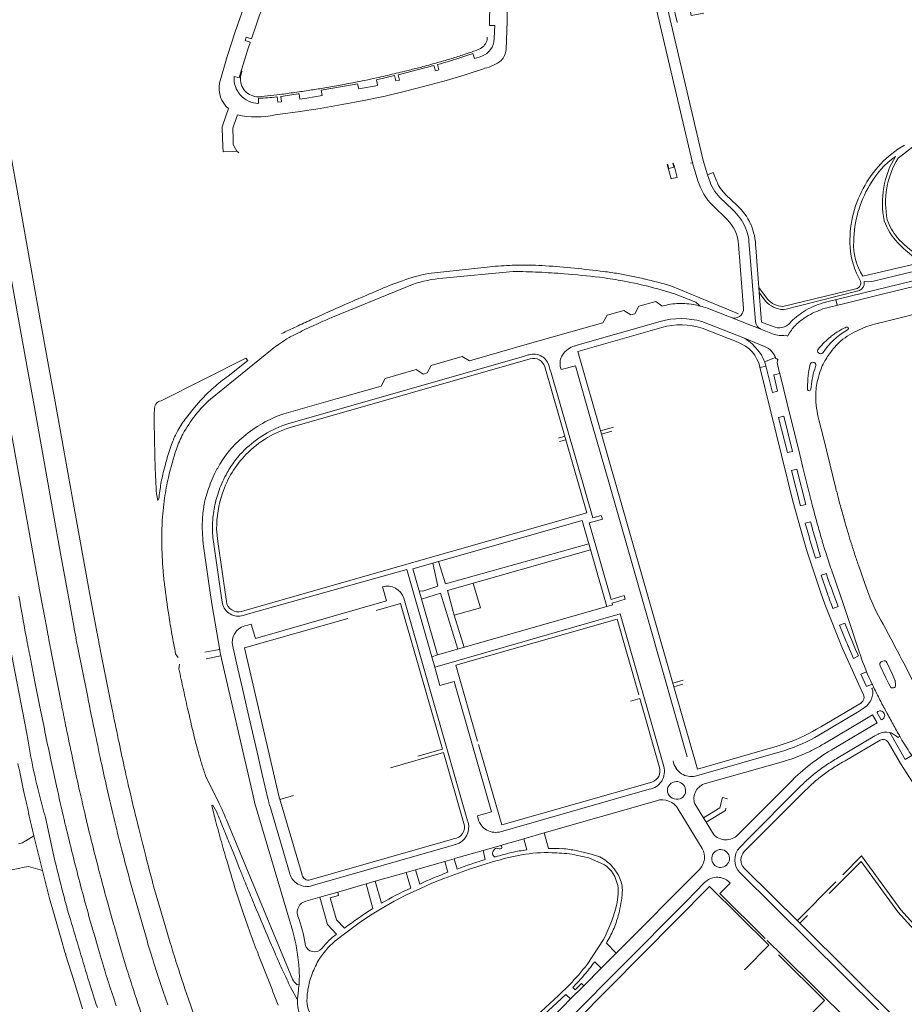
# Model space of a CAD drawing. Extents: x 145000 to 155000, y 457500 to 470000.
# Tile 512 of 548: x 153557 to 153853, y 467574 to 467904. Entities that reach past the tile are written whole.
import ezdxf

# ---------------------------------------------------------------- set-up
doc = ezdxf.new("R2010")
doc.units = 0
doc.header["$LTSCALE"] = 0.2
doc.header["$MEASUREMENT"] = 0
doc.layers.add('kant verharding', color=252, linetype='Continuous', lineweight=0)

msp = doc.modelspace()

# ---------------------------------------------------------------- linework, layer by layer
at = {"layer": 'kant verharding', "lineweight": 0}
for p, q in [((153772.12, 467914.57), (153785.59, 467856.97)), ((153713.3, 467898.28), (153713.22, 467897.28)), ((153711, 467894.43), (153709.77, 467893.9)), ((153628.54, 467885.1), (153630.23, 467884.69)), ((153676.25, 467884), (153676.58, 467882.25)), ((153643.83, 467879.05), (153636.69, 467878.29)), ((153650.02, 467879.24), (153650.3, 467879.3)), ((153650.3, 467879.3), (153650.55, 467877.51)), ((153636.74, 467877.87), (153636.68, 467876.07)), ((153629.52, 467860.05), (153628.43, 467860)), ((153855.73, 467861.51), (153850.86, 467857.76)), ((153783.84, 467850.15), (153782.05, 467856.21)), ((153785.59, 467856.97), (153787.03, 467852.15)), ((153787.62, 467850.58), (153787.03, 467852.15)), ((153795.52, 467840.41), (153791.2, 467844.54)), ((153796.8, 467842.03), (153793.2, 467845.48)), ((153793.59, 467837.21), (153788.76, 467841.88)), ((153803.05, 467802.9), (153800.89, 467829.94)), ((153799.07, 467807.34), (153797.41, 467828.79)), ((153804.24, 467814.46), (153803.2, 467827.73)), ((153693.55, 467819.07), (153713.21, 467821.27)), ((153722.01, 467819.75), (153698.39, 467817.55)), ((153858.71, 467822.76), (153839.04, 467818.25)), ((153680.47, 467815.04), (153684.92, 467816.68)), ((153688.28, 467815.46), (153661.51, 467804.49)), ((153774.72, 467815), (153797.37, 467805.61)), ((153804.24, 467814.46), (153807.14, 467810.46)), ((153804.24, 467814.46), (153804.37, 467812.7)), ((153812.24, 467808.06), (153836.7, 467814)), ((153812.5, 467806.98), (153837.08, 467813.17)), ((153804.37, 467812.7), (153806.41, 467809.88)), ((153830.45, 467808.47), (153829.98, 467810.35)), ((153787.03, 467807.47), (153806.02, 467800.02)), ((153785.24, 467800.73), (153797.22, 467796.07)), ((153806.02, 467800.02), (153808.83, 467798.86)), ((153814.68, 467802.54), (153815.05, 467803)), ((153833.53, 467801.14), (153833.45, 467801.1)), ((153833.57, 467800.03), (153834.06, 467800.31)), ((153837.14, 467799.88), (153836.93, 467799.76)), ((153813.18, 467798.44), (153813.89, 467798.16)), ((153814.51, 467799.18), (153813.89, 467798.18)), ((153641.27, 467793.73), (153620.6, 467777.03)), ((153806.13, 467794.67), (153804.27, 467795.43)), ((153824.44, 467794.19), (153824.14, 467793.9)), ((153604.06, 467776.49), (153632.47, 467790.77)), ((153648.09, 467767.78), (153727.68, 467790.53)), ((153806.14, 467789.55), (153809.8, 467790.97)), ((153810.59, 467790.28), (153809.97, 467790.57)), ((153825.65, 467792.55), (153825.7, 467792.61)), ((153806.59, 467788.11), (153804.62, 467787.66)), ((153810.53, 467788.23), (153811.06, 467786.31)), ((153821.2, 467787.77), (153821.44, 467788.72)), ((153823.23, 467787.94), (153823.23, 467787.92)), ((153820.55, 467780.28), (153820.55, 467780.34)), ((153821.7, 467781.14), (153821.6, 467780.3)), ((153823.27, 467778.24), (153823.27, 467778)), ((153601.74, 467772.31), (153601.84, 467773.4)), ((153751.21, 467766.38), (153755.58, 467767.67)), ((153824.32, 467770.03), (153825.88, 467764.03)), ((153737.14, 467763.99), (153739.26, 467764.61)), ((153830.05, 467747.03), (153825.88, 467764.03)), ((153737.48, 467762.79), (153739.6, 467763.4)), ((153631.8, 467759.78), (153631.94, 467759.91)), ((153819.77, 467735.41), (153821.51, 467735.89)), ((153824.92, 467724.3), (153823.19, 467723.76)), ((153840.36, 467713.4), (153837.54, 467721.4)), ((153684.23, 467708.55), (153676.09, 467706.24)), ((153684.23, 467708.55), (153698.32, 467659.78)), ((153757.76, 467705.06), (153695.68, 467687.26)), ((153772.37, 467653.97), (153757.79, 467705.07)), ((153702.73, 467687.85), (153756.76, 467703.32)), ((153756.76, 467703.32), (153763.99, 467677.91)), ((153849.37, 467694.97), (153845.85, 467701.59)), ((153608.95, 467691.71), (153609.75, 467690.42)), ((153618.75, 467692.22), (153623.68, 467693.2)), ((153624.08, 467691.08), (153619.16, 467690.03)), ((153610.19, 467688.27), (153610.05, 467686.69)), ((153624.3, 467690.01), (153634.89, 467644.08)), ((153695.68, 467687.26), (153694.68, 467690.74)), ((153695.68, 467687.26), (153694.68, 467690.74)), ((153695.68, 467687.26), (153694.68, 467690.74)), ((153695.68, 467687.26), (153694.68, 467690.74)), ((153702.73, 467687.85), (153710.05, 467662.45)), ((153844.84, 467687.65), (153846.77, 467683.69)), ((153845.78, 467689.27), (153845.33, 467689.07)), ((153849.01, 467684.79), (153847.05, 467688.83)), ((153855.9, 467682.41), (153852.72, 467688.56)), ((153849.01, 467684.79), (153849.79, 467682.91)), ((153778.89, 467682.84), (153775.43, 467681.85)), ((153847.67, 467681.84), (153846.77, 467683.69)), ((153848.16, 467680.84), (153847.67, 467681.84)), ((153764.33, 467676.73), (153761.21, 467675.82)), ((153764.33, 467676.73), (153770.9, 467653.64)), ((153826.29, 467668.03), (153838.54, 467675.32)), ((153843.8, 467668.55), (153842.23, 467671.24)), ((153843.78, 467672.2), (153845.19, 467669.59)), ((153833.07, 467655.87), (153844.81, 467662.82)), ((153680.85, 467653.54), (153698.64, 467658.6)), ((153690.04, 467657.42), (153698.32, 467659.78)), ((153705.46, 467634.89), (153698.64, 467658.6)), ((153786.41, 467648.26), (153812.44, 467655.67)), ((153833.07, 467655.87), (153832.19, 467655.38)), ((153618.98, 467650.87), (153623.54, 467641.58)), ((153815.77, 467649.7), (153797.21, 467631.04)), ((153779.53, 467646.67), (153779.51, 467646.8)), ((153643.8, 467642.92), (153648.39, 467644.23)), ((153769.94, 467642.49), (153732.36, 467631.71)), ((153785.65, 467636.76), (153782.76, 467641.46)), ((153635.87, 467640.15), (153647.09, 467602.48)), ((153785.25, 467626.49), (153777.25, 467639.64)), ((153565.35, 467636.91), (153568.52, 467622.34)), ((153625.93, 467636.08), (153648.12, 467582.75)), ((153786.54, 467635.3), (153785.65, 467636.76)), ((153789, 467631.31), (153786.54, 467635.3)), ((153732.36, 467631.71), (153733.84, 467626.51)), ((153558.7, 467629.02), (153558.78, 467629.07)), ((153558.78, 467629.07), (153561.5, 467630.76)), ((153564.32, 467619.16), (153561.5, 467630.76)), ((153653.98, 467615.97), (153701.3, 467629.53)), ((153701.3, 467629.53), (153702.16, 467629.78)), ((153725.52, 467629.75), (153726.53, 467626.04)), ((153711.86, 467625.84), (153712.6, 467622.82)), ((153699.09, 467622.18), (153700.08, 467618.52)), ((153703.16, 467619.6), (153702.19, 467623.07)), ((153827.78, 467611.38), (153838.43, 467622.13)), ((153832.34, 467617.69), (153838.58, 467623.98)), ((153554.12, 467619.35), (153558.36, 467620.18)), ((153564.32, 467619.16), (153566.71, 467609.79)), ((153686.16, 467618.47), (153687.67, 467613.23)), ((153690.66, 467614.57), (153689.26, 467619.36)), ((153788.79, 467621.63), (153789.48, 467620.83)), ((153799.28, 467619.89), (153817.95, 467601.43)), ((153677.89, 467608.14), (153675.78, 467615.5)), ((153794.57, 467614.86), (153793.78, 467615.64)), ((153844.24, 467572.48), (153797.95, 467618.29)), ((153817.09, 467602.29), (153830, 467615.33)), ((153672.7, 467614.61), (153675, 467606.39)), ((153791.11, 467611.46), (153794.57, 467614.86)), ((153791.11, 467611.46), (153806.39, 467596.35)), ((153649.86, 467603.8), (153649.82, 467603.88)), ((153746.71, 467587.64), (153752.22, 467596.02)), ((153657.99, 467593.1), (153657.9, 467592.98)), ((153807.55, 467594.05), (153799.39, 467585.83)), ((153826.24, 467575.53), (153810.76, 467590.89)), ((153749.27, 467588.54), (153751.46, 467586.39)), ((153604.77, 467578.63), (153604.68, 467578.9)), ((153647.43, 467579.98), (153649.71, 467575.76)), ((153649.61, 467580.87), (153650.25, 467580.96)), ((153649.85, 467577.06), (153650.05, 467579.02)), ((153622.34, 467549.72), (153613.14, 467576.3)), ((153741.21, 467576.08), (153739.57, 467577.62))]:
    msp.add_line(p, q, dxfattribs=at)
at = {"layer": 'kant verharding', "lineweight": 0, "flags": 128}
for points in [[(153623.6, 467882.86), (153626.18, 467891.78), (153628.89, 467900.06), (153631.77, 467908.26), (153634.91, 467916.46), (153638.28, 467924.48), (153641.8, 467932.43), (153645.51, 467940.3), (153649.4, 467948.14), (153653.45, 467955.86), (153657.77, 467963.45), (153662.21, 467970.95), (153666.85, 467978.3)], [(153766.63, 467920.83), (153768.04, 467913.75), (153768.66, 467913.28), (153782.05, 467856.17), (153781.38, 467856.02)], [(153719.59, 467894.1), (153719.96, 467903.61), (153720.06, 467910.91), (153720.12, 467915.27)], [(153715.81, 467902.15), (153713.99, 467902.17), (153714, 467903.37), (153714.21, 467914.61), (153715.98, 467914.59)], [(153785.77, 467906.26), (153781.58, 467905.56), (153780.18, 467913.28), (153774.77, 467912.17), (153776.85, 467903.24), (153777.01, 467903.29)], [(153715.82, 467902.15), (153715.71, 467900.27), (153715.61, 467897.7)], [(153539.5, 467897.46), (153543.7, 467873.92), (153550.36, 467836.93), (153556.04, 467805.55), (153559.36, 467787.04)], [(153633.87, 467896.34), (153633.92, 467896.54), (153632.23, 467897.12), (153632.59, 467898.26), (153634.3, 467897.7)], [(153711.45, 467891.88), (153710.52, 467891.54), (153709.04, 467891.09), (153708.47, 467892.79)], [(153697.59, 467889.32), (153696.61, 467889.08), (153697.09, 467887.35), (153695.92, 467887), (153695.44, 467888.77), (153683.43, 467885.67), (153683.86, 467883.88), (153682.7, 467883.64), (153682.24, 467885.38), (153676.25, 467884)], [(153630.67, 467885.03), (153631.13, 467886.72), (153631.21, 467886.87)], [(153642.28, 467872.24), (153649.91, 467873.22), (153657.37, 467874.39), (153664.75, 467875.71), (153672.01, 467877.01), (153679.07, 467878.52), (153685.93, 467880.18), (153692.79, 467881.91), (153699.52, 467883.74), (153705.94, 467885.7), (153712.38, 467887.82)], [(153650.57, 467877.51), (153652.84, 467877.86), (153657.97, 467878.69), (153657.65, 467880.47), (153668.72, 467882.44), (153669.89, 467882.66), (153670.24, 467880.91), (153676.61, 467882.12)], [(153642.79, 467878.28), (153642.99, 467878.33), (153643.17, 467876.5), (153644.38, 467876.65), (153644.17, 467878.45)], [(153624.76, 467861.79), (153624.49, 467867.64), (153624.52, 467868.27), (153624.69, 467868.91), (153626.62, 467874.33)], [(153551.42, 467871.76), (153557.4, 467838.3), (153563.19, 467806.13), (153566.42, 467788.3)], [(153628.3, 467868.49), (153629.18, 467870.97), (153629.64, 467872.25)], [(153628.07, 467866.99), (153628.15, 467864.83), (153628.25, 467862.46)], [(153628.43, 467860), (153624.9, 467859.83), (153624.76, 467861.79)], [(153775.93, 467854.8), (153775.55, 467856.09), (153775.39, 467856.09), (153775.71, 467854.69), (153774.08, 467854.24), (153773.7, 467855.58), (153773.54, 467855.6), (153773.92, 467854.07)], [(153773.92, 467854.07), (153774.84, 467850.82), (153775.01, 467850.9)], [(153775.01, 467850.9), (153776.84, 467851.27), (153775.93, 467854.8)], [(153790.05, 467850.09), (153788.94, 467852.88), (153787.03, 467852.15)], [(153994.23, 467848.66), (153993.08, 467848.3), (153978.98, 467844.86), (153965.9, 467841.68), (153951.83, 467838.23), (153940.67, 467835.49), (153927.57, 467832.28), (153914.49, 467829.08), (153901.42, 467825.87), (153888.27, 467822.65), (153877.14, 467819.9), (153861.1, 467815.97), (153845.09, 467812.07), (153832.98, 467809.08), (153827.87, 467807.83)], [(153839.46, 467815.33), (153839.48, 467816.43), (153841.07, 467816.34), (153842.65, 467816.54), (153857.29, 467820.05), (153857.55, 467819.08)], [(153826.59, 467809.48), (153859.56, 467817.5), (153860.02, 467815.72)], [(153645.13, 467772.06), (153663.14, 467777.25), (153677.75, 467781.39), (153679.05, 467783.93), (153689.45, 467786.89), (153691.87, 467785.43), (153691.91, 467785.41), (153693.2, 467785.82), (153694.53, 467788.3), (153704.92, 467791.32), (153707.34, 467789.87), (153707.38, 467789.85), (153725.92, 467795.2), (153741.26, 467799.52), (153751.99, 467802.54), (153751.98, 467802.52), (153753.38, 467805.13), (153758.98, 467806.7), (153761.35, 467805.24), (153761.36, 467805.23), (153762.67, 467805.6), (153764.04, 467808.12), (153769.69, 467809.68), (153771.86, 467808.17), (153771.9, 467808.15)], [(153784.42, 467808.24), (153783.14, 467809.48), (153776.02, 467812.31)], [(153804.37, 467812.7), (153805.11, 467802.85), (153808.98, 467801.35)], [(153842.95, 467802.15), (153847.09, 467803.18), (153862.16, 467806.88), (153862.67, 467807)], [(153771.23, 467803.05), (153743.76, 467795.16), (153742.8, 467794.88)], [(153771.74, 467801.01), (153743.6, 467792.97), (153751.54, 467765.23), (153755.05, 467766.26)], [(153804.27, 467795.43), (153799.45, 467797.38), (153785.15, 467802.97)], [(153632.47, 467790.77), (153633.06, 467789.9), (153626.51, 467784.75)], [(153646.54, 467768.79), (153725.77, 467791.46), (153726.97, 467791.8), (153727.27, 467791.89)], [(153573.07, 467710.78), (153570.22, 467726.57), (153568, 467738.37), (153561.54, 467774.85), (153559.36, 467787.04)], [(153580.04, 467712.78), (153575.02, 467740.58), (153568.64, 467776.06), (153566.42, 467788.3)], [(153631.05, 467705.89), (153657.5, 467713.5), (153746.6, 467738.92), (153732.56, 467787.83)], [(153734.04, 467787.91), (153734.28, 467787.08), (153734.63, 467785.85), (153748.58, 467737.25), (153751.46, 467738.03), (153751.82, 467736.81), (153747.44, 467735.54), (153754.76, 467709.94), (153759.14, 467711.2), (153759.51, 467709.97), (153755.11, 467708.71), (153755.25, 467708.11), (153753.27, 467707.54), (153696.65, 467691.31), (153694.68, 467690.74)], [(153780.27, 467657.18), (153767.37, 467702.26), (153754.17, 467748.39), (153749.85, 467763.5), (153748.11, 467769.58), (153742.78, 467788.2), (153738.02, 467786.94), (153737.74, 467787.96)], [(153804.6, 467787.73), (153815.65, 467742.88), (153819.14, 467730.15), (153820.39, 467725.89), (153824.94, 467712.18), (153826.34, 467708.3), (153832.27, 467693.43), (153839.29, 467677.91)], [(153811.23, 467785.65), (153809.21, 467785.12), (153810.51, 467779.7), (153808.78, 467779.27), (153806.57, 467788.2)], [(153563.59, 467711.96), (153558.14, 467742.41), (153552.52, 467773.48), (153550.39, 467785.43)], [(153821.51, 467743.82), (153818.99, 467754.07), (153817.56, 467759.91), (153814.62, 467771.83), (153812.57, 467780.18), (153811.23, 467785.65), (153811.06, 467786.31)], [(153537.59, 467783.14), (153538.1, 467780.27), (153543.58, 467749.39), (153549.31, 467717.85), (153553.23, 467695.74), (153555.18, 467685.26), (153559.09, 467665.05)], [(153812.56, 467771.31), (153815.49, 467759.42), (153813.85, 467759.15), (153810.83, 467770.89), (153812.56, 467771.31)], [(153778.75, 467681.55), (153775.75, 467680.69), (153751.54, 467765.23)], [(153816.96, 467753.53), (153819.91, 467741.72), (153818.18, 467741.24), (153815.18, 467753.07), (153816.96, 467753.53)], [(153603.35, 467743.68), (153602.95, 467743.03), (153602.54, 467745.32)], [(153753.27, 467707.54), (153745.04, 467736.33), (153688.41, 467720.16), (153696.65, 467691.31)], [(153622.66, 467733.48), (153623.03, 467729.32), (153625.92, 467709.22)], [(153618.09, 467729.98), (153618.2, 467728.56), (153620.49, 467712.18)], [(153624.61, 467708.57), (153624.46, 467709.62), (153621.63, 467729.17)], [(153747.27, 467728.54), (153699.28, 467715.1), (153696.98, 467722.6)], [(153705.57, 467693.86), (153702.21, 467704.66), (153700.02, 467712.89), (153747.84, 467726.52)], [(153695.01, 467722.04), (153696.68, 467714.41), (153691.71, 467712.66), (153690.51, 467712.81)], [(153694.68, 467690.74), (153686.31, 467719.9), (153633.38, 467705.05), (153632.17, 467704.72), (153631.56, 467704.56)], [(153827.01, 467712.45), (153825.1, 467718.01), (153826.82, 467718.58)], [(153837.86, 467692.32), (153834.44, 467702.52), (153832.52, 467708.24), (153828.97, 467718.55)], [(153632.09, 467701.05), (153633.1, 467701.32), (153634.28, 467701.65), (153635.63, 467696.86), (153679.59, 467709.4), (153678.33, 467713.76), (153678.22, 467714.15)], [(153708.52, 467715.31), (153710.97, 467707.06), (153702.21, 467704.65)], [(153566, 467699.03), (153564.79, 467705.49), (153563.59, 467711.96)], [(153582.44, 467699.73), (153581.23, 467706.26), (153580.04, 467712.78)], [(153620.49, 467712.18), (153621.15, 467707.73), (153623.74, 467692.87)], [(153691.3, 467710.03), (153697.58, 467711.97), (153703.43, 467693.25)], [(153829.58, 467710.74), (153830.73, 467707.59), (153829.03, 467706.91), (153828.52, 467708.22)], [(153685.37, 467710.33), (153706.71, 467635.79), (153706.85, 467635.29)], [(153666.64, 467703.54), (153632.02, 467693.65), (153643.46, 467644.09), (153651.26, 467617.65)], [(153833.48, 467695.77), (153831.26, 467701.31), (153832.97, 467701.93)], [(153579.49, 467677.23), (153577.54, 467687.11), (153575.58, 467696.99)], [(153628.07, 467694.3), (153628.22, 467693.57), (153628.62, 467691.66), (153629.78, 467686.63), (153631.18, 467680.56), (153633.11, 467672.18), (153636.53, 467657.3), (153637.93, 467651.26), (153639.93, 467642.84)], [(153563.61, 467673.36), (153561.85, 467682.3), (153560.09, 467691.25)], [(153570.81, 467674.24), (153569.05, 467683.28), (153567.29, 467692.31)], [(153587.48, 467674.17), (153585.59, 467683.67), (153583.71, 467693.16)], [(153836.6, 467693.17), (153837.56, 467690.99), (153835.94, 467690.18), (153834.58, 467693.25)], [(153710.23, 467636.44), (153710.14, 467636.79), (153709.98, 467637.41), (153710.36, 467637.52), (153714.73, 467638.76), (153702.23, 467682.45), (153697.45, 467681.1), (153695.68, 467687.26)], [(153840.29, 467685.69), (153838.4, 467684.86), (153840.25, 467680.71), (153842.17, 467681.53)], [(153842.29, 467681.28), (153842.73, 467680.39), (153842.08, 467680.04), (153842.44, 467679.25)], [(153849.79, 467682.91), (153849.89, 467682.72), (153850.03, 467681.31)], [(153775.75, 467680.69), (153783.65, 467653.11), (153810.37, 467660.78), (153814.36, 467662.07), (153815.02, 467662.32)], [(153838.85, 467673.16), (153837.81, 467672.49), (153824.28, 467664.47)], [(153842.23, 467671.24), (153840.81, 467670.4), (153839.7, 467669.73), (153826.17, 467661.67)], [(153829.32, 467659.93), (153841.35, 467667.09), (153842.46, 467667.76), (153843.8, 467668.55)], [(153831.17, 467657.16), (153843.06, 467664.21), (153844.2, 467664.83), (153844.26, 467664.86)], [(153848.06, 467665.3), (153853.24, 467656.34), (153855.45, 467657.66)], [(153849.6, 467664.6), (153850.82, 467663.67), (153851.45, 467664.06), (153852.15, 467662.79)], [(153710.39, 467661.28), (153718.14, 467634.37), (153768.38, 467648.76)], [(153847.54, 467662.09), (153851.7, 467655), (153854.63, 467650.22), (153861.46, 467639.85), (153864.7, 467635.26), (153872.08, 467625.28), (153875.52, 467620.85), (153883.4, 467611.28), (153887.13, 467607.04), (153891.73, 467601.99), (153897.76, 467595.66), (153903.09, 467590.43)], [(153812.89, 467659.34), (153784.09, 467651.1), (153782.9, 467650.77)], [(153799.3, 467625.45), (153819.04, 467645.29), (153823.23, 467649.13)], [(153767.52, 467646.34), (153720.11, 467632.78), (153718.87, 467632.43), (153718.56, 467632.34), (153717.97, 467632.17)], [(153797.85, 467626.87), (153800.75, 467629.87), (153817.31, 467646.5)], [(153793.71, 467643.12), (153792.03, 467643.56), (153791.21, 467640.08), (153785.65, 467636.76)], [(153622.3, 467635.91), (153621.09, 467640.87), (153621.43, 467640.97), (153622.69, 467638.71)], [(153640.43, 467640.88), (153647.08, 467618.43), (153647.21, 467617.91)], [(153786.54, 467635.3), (153793.05, 467639.26), (153793.17, 467640)], [(153717.8, 467627.54), (153720.29, 467628.25), (153721.26, 467628.53), (153725.52, 467629.75), (153732.36, 467631.71)], [(153556.37, 467628.04), (153557.69, 467628.4), (153558.7, 467629.02)], [(153630.48, 467619.42), (153628.84, 467623.55), (153627.18, 467627.68)], [(153652.55, 467608.86), (153657.24, 467610.19), (153663.25, 467611.91), (153672.7, 467614.61), (153675.78, 467615.5), (153686.16, 467618.47), (153689.26, 467619.36), (153699.09, 467622.18), (153702.19, 467623.07), (153702.69, 467623.21), (153703.89, 467623.55), (153711.86, 467625.84), (153717.8, 467627.54)], [(153702.62, 467627.78), (153701.49, 467627.46), (153654.75, 467614.05)], [(153662.27, 467595.39), (153666.34, 467598.61), (153670.42, 467601.6), (153674.19, 467604.11), (153678.6, 467606.82), (153682.12, 467608.82), (153686.25, 467610.92), (153690.95, 467613.12), (153694.78, 467614.82), (153698.76, 467616.42), (153707.39, 467619.57), (153711.15, 467620.81), (153716.16, 467622.31)], [(153741.61, 467624.55), (153743.1, 467624.3), (153747.28, 467623.33), (153752.53, 467621.05)], [(153838.43, 467622.13), (153850.76, 467605.25), (153875.6, 467577.76)], [(153838.58, 467623.98), (153851.77, 467605.95), (153876.51, 467578.56)], [(153558.36, 467620.18), (153559.63, 467620.43), (153564.32, 467619.16)], [(153784.41, 467619.58), (153756.48, 467591.45), (153751.46, 467586.39), (153745.59, 467580.48), (153741.21, 467576.08), (153738.58, 467573.42), (153737.69, 467572.52), (153734.09, 467568.9), (153731.94, 467566.73), (153726.69, 467561.45), (153725.8, 467560.55), (153724.71, 467559.46), (153722.45, 467557.17), (153714.49, 467549.16), (153712.2, 467546.86), (153706.71, 467541.33), (153702.32, 467536.91), (153690.73, 467525.23)], [(153740.74, 467569.26), (153740.89, 467569.41), (153741.75, 467570.28), (153757.94, 467586.67), (153779.98, 467608.86), (153786.07, 467615.07)], [(153606.9, 467595.72), (153604.24, 467604.81), (153601.58, 467613.91)], [(153665.45, 467599.79), (153662.77, 467602.58), (153660.65, 467609.97), (153663.49, 467610.78), (153663.25, 467611.91)], [(153807.55, 467594.05), (153787.66, 467613.72), (153742.81, 467568.47), (153762.62, 467548.77)], [(153599.49, 467595.18), (153597.15, 467603.32), (153594.82, 467611.47)], [(153657.24, 467610.19), (153659.84, 467601.06), (153662.84, 467597.79)], [(153754.95, 467602.22), (153755.45, 467603.63), (153756.3, 467606.55)], [(153850.58, 467564.05), (153852.43, 467567.25), (153817.94, 467601.43), (153820.51, 467604.03)], [(153592.4, 467586.79), (153590.41, 467593.52), (153588.43, 467600.25)], [(153585.48, 467584.81), (153583.48, 467591.52), (153581.5, 467598.22)], [(153753.45, 467595.31), (153753.17, 467594.73), (153756.48, 467591.45)], [(153806.97, 467595.76), (153807.17, 467595.56), (153812.16, 467590.63), (153834.43, 467568.56)], [(153572.12, 467591), (153574.94, 467581.9), (153577.76, 467572.79)], [(153692.25, 467546.52), (153697.06, 467548.58), (153701.05, 467550.51), (153704.96, 467552.57), (153709.48, 467555.21), (153713.14, 467557.55), (153716.77, 467560.04), (153720.96, 467563.18), (153727.44, 467568.43), (153731.36, 467571.88), (153737.18, 467577.25), (153740.89, 467580.92)], [(153741.92, 467579.89), (153742.73, 467579.17), (153744.79, 467581.29), (153745.59, 467580.48)], [(153606.32, 467574.07), (153605.54, 467576.35), (153604.77, 467578.63)], [(153732.28, 467570.79), (153738.15, 467576.22), (153739.57, 467577.62)], [(153767.65, 467552.14), (153763.48, 467547.92), (153781.31, 467530.21), (153826.24, 467575.53)]]:
    msp.add_lwpolyline(points, dxfattribs=at)
at = {"layer": 'kant verharding', "lineweight": 0}
for centre, radius, start, end in [((154028.48, 467764.67), 416.02, 159.81, 161.3514), ((153793.52, 467840.06), 169.27, 160.583, 164.7128), ((153708.54, 467898.65), 4.88, 300.2492, 343.7339), ((153709.11, 467897.95), 6.51, 291.1192, 357.8055), ((153602.65, 468205.73), 330.34, 286.7021, 288.6825), ((153640.54, 468089.7), 207.68, 287.0076, 288.2405), ((153642.43, 468084.62), 202.26, 288.1833, 289.449), ((153713.61, 467894.63), 6, 316.4205, 354.9763), ((153619.76, 468159.77), 280.77, 284.8576, 285.9798), ((153644.07, 468076.8), 194.31, 285.824, 287.1238), ((153709.47, 467901.09), 13.58, 282.3383, 308.6974), ((153567.32, 468368.45), 495.93, 282.685, 283.3837), ((153582.11, 468308.83), 434.51, 283.3062, 284.0766), ((153636.36, 468094.5), 213.42, 283.9446, 285.0441), ((153632.81, 467881.32), 9.34, 170.5494, 228.4522), ((153636.74, 467884.42), 8.24, 175.2516, 198.723), ((153636.57, 467884.24), 5.95, 172.4599, 271.1655), ((153585.8, 468317.92), 442.69, 280.0944, 280.81), ((153636.66, 468053.83), 173.75, 280.6679, 281.8164), ((153628.96, 468093.09), 213.76, 281.6823, 282.7744), ((153636.77, 467884.4), 8.27, 198.5716, 221.9733), ((153591.96, 468278.78), 403.08, 277.3927, 278.1174), ((153630.6, 468001), 123.31, 276.3162, 279.0603), ((153601.63, 468214.3), 337.88, 278.0379, 278.9025), ((153600.57, 468224.43), 348.06, 278.8169, 279.5473), ((153595.46, 468258.41), 382.42, 279.4585, 280.2322), ((153636.89, 467884.49), 8.42, 221.857, 245.2233), ((153636.92, 467884.52), 8.46, 245.1797, 268.4355), ((153637.32, 467914.27), 36.4, 269.0795, 278.6466), ((153635.97, 467901.18), 29.62, 257.6441, 282.2924), ((153631.94, 467867.17), 3.88, 160.1981, 182.6728), ((153633.15, 467863.5), 5, 192.0063, 233.0263), ((153870.6, 467831.62), 35.21, 120.0902, 153.1272), ((153867.13, 467834.22), 29.58, 125.4706, 150.9332), ((153875.22, 467842.82), 29.63, 148.4754, 191.7244), ((153875.21, 467842.82), 28.57, 148.4733, 191.609), ((153802.42, 467855.6), 19.36, 196.3465, 225.1255), ((153800.15, 467853.93), 12.97, 194.9924, 226.3636), ((153801.64, 467854.63), 12.45, 201.4058, 227.3014), ((153870.54, 467830.22), 35.82, 151.0772, 183.6605), ((153873.9, 467829.27), 37.92, 149.3697, 179.0323), ((153783.79, 467827.59), 17.37, 23.9351, 47.5266), ((153783.84, 467827.62), 19.38, 24.4962, 48.0411), ((153784.51, 467828.02), 12.92, 3.4144, 45.3463), ((153864.31, 467842.83), 19.08, 198.4426, 224.7066), ((153864.25, 467842.81), 17.96, 198.614, 220.4113), ((153786.24, 467828.62), 14.71, 5.1596, 24.1497), ((153781.19, 467827.1), 22.02, 1.6404, 22.8513), ((153855.33, 467828.74), 19.38, 176.5363, 212.7898), ((153877.57, 467855.07), 36.05, 221.5301, 250.7366), ((153861.18, 467829.8), 26.45, 184.0501, 210.1603), ((153884.29, 467861.49), 46.42, 223.7255, 236.5587), ((153726.2, 467687.98), 133.92, 92.3393, 95.5668), ((153726.18, 467690.21), 131.7, 89.0883, 92.3702), ((153720.52, 467593.03), 226.73, 87.4706, 89.6235), ((153727.08, 467743.5), 78.39, 85.8552, 89.1301), ((153720.45, 467590.73), 229.03, 85.3471, 87.4784), ((153705.95, 467448.44), 374.21, 84.3922, 85.8931), ((153706.81, 467454.75), 367.85, 82.9011, 84.4301), ((153740.58, 467725.41), 95.1, 79.9726, 82.9371), ((153703.78, 467765.39), 54.65, 100.7898, 110.1906), ((153702.7, 467771.18), 46.57, 95.3059, 108.0324), ((153713.11, 467500.32), 319.74, 83.2197, 85.3505), ((153737.51, 467704.8), 113.81, 79.65, 83.2632), ((153727, 467648.07), 173.61, 77.024, 80.0024), ((153731.37, 467670.13), 149.02, 76.1412, 79.72), ((153726.87, 467647.17), 174.53, 74.0866, 77.0494), ((153836.4, 467815.96), 1.98, 278.7873, 15.9366), ((154014.95, 467013.84), 868.21, 112.6592, 113.19955), ((153730.88, 467667.88), 151.31, 72.6424, 76.167), ((153836.66, 467816.03), 2.89, 278.5289, 345.8308), ((154031.64, 466973.59), 911.78, 113.16737, 113.68189), ((153813.04, 467815.97), 9, 222.5444, 266.5523), ((153812.45, 467815.12), 7.07, 221.3031, 268.3293), ((153903.08, 467265.62), 592.71, 113.63954, 114.22811), ((153778.27, 467786.92), 22.16, 99.3101, 106.7122), ((153778.36, 467786.96), 22.14, 92.1528, 99.5634), ((153778.16, 467794.5), 14.59, 85.0487, 92.4605), ((153776.43, 467773.86), 35.3, 80.5266, 85.1485), ((153777.33, 467779.29), 29.8, 75.7556, 80.5053), ((153777.66, 467780.35), 28.7, 70.948, 75.8802), ((153795.98, 467807.21), 3.09, 318.812, 2.3578), ((153831.28, 467787.02), 22.77, 119.7602, 127.5995), ((153833.1, 467783.94), 26.35, 112.0705, 119.8731), ((153833.69, 467783.08), 25.43, 110.0385, 116.8049), ((153833.22, 467783.75), 26.56, 104.4186, 112.1582), ((153833.79, 467782.8), 25.72, 103.345, 110.0352), ((153867.39, 467338.28), 511.8, 114.6147, 115.2208), ((153933.19, 467196.58), 668.02, 114.1534, 114.68391), ((153741.33, 467616.39), 204.33, 112.9923, 114.1288), ((153778.05, 467779.02), 24.98, 73.4867, 105.8551), ((153796.03, 467807.28), 3.1, 258.7885, 317.2684), ((153831.37, 467786.83), 22.97, 127.4816, 135.2504), ((153829.43, 467788.88), 18.26, 123.5469, 131.9281), ((153834.79, 467780.85), 27.91, 116.7463, 123.5883), ((153866.46, 467337.86), 511.78, 115.1071, 115.7132), ((153781.38, 467530.81), 298.83, 115.2073, 116.4049), ((153747.25, 467603.47), 218.55, 114.1619, 115.2244), ((153778.05, 467779.35), 22.56, 71.4046, 106.2273), ((153806.33, 467803.57), 3.35, 191.525, 244.8537), ((153811.02, 467805.83), 4.92, 245.5429, 318.0153), ((153826.48, 467791.98), 13.97, 140.1755, 148.9486), ((153826.87, 467791.72), 14.44, 131.8926, 140.3823), ((153846.27, 467778.66), 24.85, 120.7217, 145.8618), ((153841.57, 467782.25), 20.52, 117.7406, 122.1867), ((153842.38, 467780.86), 22.12, 113.795, 117.918), ((153833.73, 467800.7), 0.48, 312.9691, 114.1429), ((153844.87, 467781.32), 20.08, 113.2882, 123.3814), ((153851.22, 467772.63), 30.68, 105.6191, 117.3203), ((153671.19, 467756.24), 47.96, 120.3479, 124.4723), ((153659.08, 467777.03), 23.9, 116.2853, 120.4632), ((153790.28, 467782.52), 17.46, 47.4753, 58.3194), ((153811.76, 467806.38), 8.06, 248.7115, 280.1128), ((153850.92, 467770.71), 35.38, 129.997, 134.2223), ((153841.81, 467781.71), 21.1, 126.0251, 130.2312), ((153841.46, 467782.27), 20.44, 121.9614, 126.1614), ((153844.82, 467781.22), 20.13, 123.1154, 133.1808), ((153670.71, 467756.74), 47.27, 124.3298, 128.5135), ((153744.42, 467788), 7.06, 125.3251, 147.4824), ((153744.43, 467788.03), 7.04, 105.5203, 125.5592), ((153744.22, 467788.84), 6.2, 103.2105, 105.6901), ((153792.98, 467784.88), 11.97, 13.7786, 69.2647), ((153790.2, 467782.45), 17.56, 36.5274, 47.4699), ((153803.52, 467788.38), 6.8, 18.7669, 67.4941), ((153824.9, 467793.23), 1.01, 138.922, 318.1209), ((153851.97, 467769.48), 36.99, 134.0523, 138.092), ((153846.03, 467779.86), 21.95, 133.0461, 142.9186), ((153728.76, 467786.67), 5.42, 13.1295, 105.9239), ((153728.72, 467786.65), 4.02, 17.1116, 105.0346), ((153742.9, 467788.98), 5.26, 169.4418, 191.137), ((153742.83, 467788.99), 5.19, 147.2826, 169.4345), ((153793.57, 467784.91), 13.4, 25.3926, 36.6323), ((153793.63, 467784.86), 13.36, 14.4673, 25.679), ((153813.84, 467789.15), 3.44, 160.8794, 195.6611), ((153852.71, 467774.76), 30.36, 142.8449, 151.2531), ((153839.22, 467783.3), 18.57, 169.5647, 173.0585), ((153838.08, 467783.65), 17.38, 166.3077, 170.0401), ((153822.35, 467788.37), 0.979, 334.2853, 158.5867), ((153848.39, 467778.68), 26.8, 159.8407, 174.7349), ((153851.75, 467776.81), 28.62, 159.4634, 166.3532), ((153842.53, 467780.32), 18.76, 151.1728, 159.6271), ((153662.19, 467735.57), 60.76, 125.957, 131.799), ((153885.27, 467779.83), 64.75, 175.7802, 177.4025), ((153836.67, 467783.48), 16.01, 172.6111, 176.0038), ((153846.34, 467778.08), 23.07, 166.2601, 172.9356), ((153662.36, 467735.25), 61.12, 131.7164, 137.5247), ((153854.19, 467780.81), 33.65, 178.7285, 180.8007), ((153866.82, 467780.72), 46.28, 177.4569, 178.9632), ((153821.06, 467780.34), 0.52, 186.1105, 355.1061), ((153845.49, 467778.15), 22.22, 172.8421, 179.771), ((153649.89, 467744.54), 43.74, 132.0259, 141.8479), ((153854.36, 467778.04), 31.08, 180.0753, 194.9283), ((153604.63, 467773.74), 2.8, 101.545, 187.0332), ((153675.84, 467722.81), 79.46, 137.4781, 143.2827), ((154342.49, 467779.34), 740.78, 180.54359, 180.8697), ((153639.47, 467749.92), 34.09, 143.2495, 152.0778), ((153649.86, 467744.55), 43.71, 141.8342, 151.664), ((153658.44, 467732.9), 41.36, 108.7726, 130.2223), ((154234.96, 467776.95), 633.23, 180.80149, 181.18293), ((153657.97, 467733.56), 37.04, 107.9823, 134.6492), ((153657.9, 467733.69), 35.47, 106.0461, 135.7528), ((154738.72, 467785.43), 1137.06, 181.08617, 181.42633), ((153634.36, 467752.6), 28.32, 152.034, 160.9429), ((153638.91, 467750.39), 31.31, 151.5752, 161.5377), ((153654.82, 467736.28), 36.44, 129.3148, 134.5652), ((153706.92, 467727.34), 105.16, 160.8431, 165.4962), ((153708.41, 467727.01), 104.63, 161.4447, 166.8634), ((153654.81, 467736.22), 36.48, 134.4894, 139.7348), ((153747.35, 467760.2), 145.37, 181.2126, 182.2548), ((153656.35, 467735.96), 37.85, 144.8537, 149.4129), ((153656.9, 467734.7), 34.05, 135.7984, 161.427), ((153648.86, 467741.26), 28.68, 139.7293, 144.9013), ((153653.07, 467737.9), 30.51, 134.1899, 142.8885), ((153931.39, 467766.12), 329.5, 182.0232, 182.8214), ((153665.02, 467738.02), 61.92, 165.3561, 170.0607), ((153667.14, 467729.51), 50.43, 149.3413, 153.8313), ((153653.62, 467737.36), 31.28, 142.706, 151.1912), ((153679.04, 467733.81), 74.48, 166.8247, 172.2656), ((153654.2, 467735.85), 36.02, 153.8022, 159.1311), ((153665.14, 467731.02), 44.42, 151.1868, 159.6159), ((153894.11, 467763.39), 292.13, 182.6473, 183.5475), ((153665.12, 467737.84), 62.05, 169.9058, 174.5995), ((153669.36, 467730.04), 52.25, 159.1036, 164.2945), ((153875.73, 467757.28), 46.82, 192.6459, 193.868), ((153712.37, 467729.23), 108.13, 172.2352, 176.7358), ((153645.32, 467736.79), 27.29, 164.277, 171.568), ((153656.65, 467734.18), 35.36, 159.6162, 169.053), ((153659.71, 467733.64), 37.05, 161.2593, 180.2491), ((153978.19, 467782.99), 161.5, 194.0359, 194.632), ((153870.3, 467755.54), 41.13, 193.3267, 194.718), ((154101.13, 467814.58), 279.39, 194.4015, 195.2213), ((153660.4, 467734.47), 42.53, 171.4562, 178.7564), ((153657.03, 467734.12), 35.75, 169.0835, 178.5222), ((154092.59, 467811.98), 279.52, 194.4573, 195.0797), ((154201.1, 467841.35), 382.88, 195.1593, 195.8889), ((154096.36, 467811.83), 283.12, 194.8524, 195.807), ((153685.44, 467730.74), 81.15, 176.7164, 181.2144), ((153659.79, 467734.35), 41.93, 178.5711, 185.978), ((153656.9, 467734.13), 35.62, 178.5261, 188.0021), ((154019.38, 467789.06), 206.69, 195.0456, 195.8967), ((154131.25, 467820.82), 321.18, 195.3336, 197.4888), ((154273.7, 467861), 467.14, 195.6845, 196.3651), ((154133.52, 467821.78), 312.53, 195.8293, 196.55), ((154120.84, 467817.44), 312.04, 195.8044, 196.3683), ((154139.4, 467823.42), 318.64, 196.5323, 197.1882), ((153785.94, 467732.88), 181.68, 181.2188, 184.2138), ((154027.95, 467789.94), 215.17, 196.313, 197.1112), ((154026.99, 467788.47), 210, 196.3436, 197.4048), ((154079.02, 467804.17), 255.26, 197.064, 197.9927), ((154011.34, 467783.85), 197.51, 196.8402, 197.7106), ((153975.72, 467772.45), 156.28, 197.425, 197.7081), ((154028.24, 467788.66), 211.25, 197.5624, 198.3679), ((154079.31, 467803.19), 255.23, 197.7648, 198.6934), ((154041.56, 467793.24), 225.33, 198.4055, 199.1852), ((153692.1, 467725.86), 87.58, 184.1414, 187.3197), ((153986.79, 467770.36), 168.14, 197.9358, 200.7692), ((153943.05, 467758.78), 120.97, 199.106, 199.4261), ((153977.82, 467761.63), 375.52, 187.1798, 188.7189), ((153679.78, 467708.46), 5.9, 18.4999, 105.3019), ((155468.81, 468049.58), 1942.1, 190.04122, 190.43005), ((154907.07, 467944.18), 1354.26, 189.92424, 190.34689), ((153909.53, 467739.64), 86.89, 198.2337, 201.1991), ((153909, 467738.12), 72.95, 199.8079, 210.0586), ((153629.94, 467709.78), 5.47, 192.8149, 287.2313), ((153629.93, 467709.78), 4.05, 188.0473, 286.1422), ((153842.72, 467740.44), 238.78, 188.6069, 190.1923), ((153819.97, 467745.48), 249.15, 190.2972, 191.2235), ((153633.54, 467695.62), 5.62, 104.9388, 193.554), ((154183.11, 467842.11), 377.16, 201.8182, 203.2589), ((154031.51, 467784.51), 480.56, 190.372, 191.1904), ((154317.44, 467839.53), 764.46, 190.59031, 191.1029), ((154070.01, 467790.32), 495.91, 190.5254, 191.2981), ((153841.74, 467739.67), 237.68, 190.0511, 191.6433), ((153889.27, 467718.49), 60.23, 202.1617, 204.7773), ((153586.15, 467553.41), 298.87, 26.8837, 28.2714), ((153687.34, 467703.91), 64.55, 189.8532, 192.4343), ((153881.12, 467705.78), 45.31, 197.2829, 198.735), ((153913.59, 467716.3), 79.44, 198.3966, 205.9541), ((153845.74, 467688.14), 1.02, 113.7003, 208.323), ((153845.78, 467689.26), 0.0117, 84.3938, 139.209), ((153846.19, 467688.41), 0.958, 25.8851, 115.2537), ((154183.98, 467804.91), 585.98, 191.63917, 192.34689), ((153848.08, 467684.25), 6.51, 204.6804, 207.1945), ((153849.06, 467681.22), 0.974, 202.9025, 5.7037), ((154155.24, 467798.56), 556.54, 192.3408, 193.086), ((153837.24, 467677.1), 2.2, 306.0387, 21.7852), ((153835.73, 467679.11), 6.71, 297.6911, 1.1854), ((154018.82, 467765.78), 195.7, 205.8718, 207.2136), ((153647.72, 467690.34), 69.47, 190.8793, 191.7616), ((155334.18, 468029.67), 1789.74, 191.39144, 191.71781), ((154042.97, 467777.59), 222.59, 207.0726, 208.2552), ((153582.77, 467676.94), 19.49, 190.583, 192.0369), ((155121.53, 467984.66), 1588.71, 191.31783, 191.62448), ((153583.02, 467676.47), 12.41, 190.3418, 192.1641), ((154489.31, 467855.54), 936.22, 191.18981, 191.61909), ((153645.24, 467685.45), 58.85, 191.0454, 191.7068), ((154944.98, 467947.47), 1384.74, 191.41093, 191.84853), ((154323.45, 467837.12), 729.12, 193.04415, 193.83992), ((153844.81, 467671.03), 1.55, 78.938, 131.3449), ((153844.81, 467671.02), 1.56, 26.9666, 79.0428), ((153844.88, 467671.05), 1.49, 334.5468, 27.024), ((154051.78, 467781.56), 232.22, 208.0891, 209.2468), ((153789.47, 467726.71), 69.27, 291.6387, 302.1038), ((153844.87, 467671.04), 1.48, 282.4264, 335.016), ((154056.03, 467782.96), 236.62, 209.0415, 210.1669), ((153781.81, 467699.83), 225.42, 188.8764, 191.6184), ((155189.2, 467997.39), 1657.56, 191.58421, 191.89712), ((155312.49, 468023.61), 1776.38, 191.58155, 191.91782), ((155519.75, 468067.01), 1979.02, 191.68501, 191.99543), ((153846.72, 467660.34), 5.14, 74.8794, 118.5158), ((153846.77, 467660.43), 5.05, 55.7922, 75.1803), ((154720.63, 467899.64), 1155.34, 191.81171, 192.28148), ((153741.18, 467693.39), 129.37, 193.7202, 195.6097), ((153797.69, 467708.24), 51.21, 287.2539, 301.2876), ((153797.01, 467709.64), 56.14, 297.3206, 301.2972), ((153845.77, 467660.93), 2.12, 33.2623, 116.8722), ((153920.05, 467702.89), 78.86, 210.565, 214.9958), ((153740.78, 467693.04), 128.89, 195.5084, 197.3028), ((153862.04, 467602.49), 66.11, 119.6669, 134.4226), ((153799.27, 467703.86), 49.94, 289.4403, 293.5921), ((153798.42, 467706.5), 52.7, 293.2826, 297.5188), ((154181.26, 467781.38), 637.77, 191.43347, 192.26687), ((154129.7, 467773.4), 574.65, 191.82128, 192.66024), ((154228.6, 467794.18), 668.48, 191.86182, 192.62451), ((154140.21, 467773.53), 568.61, 191.9602, 192.883), ((153737.17, 467691.66), 125.04, 197.1914, 199.041), ((153781.73, 467656.82), 6.27, 189.1056, 213.2142), ((153798.88, 467704.32), 50.51, 285.5759, 289.6818), ((153863.25, 467600.87), 64.78, 123.7883, 127.8904), ((153863.18, 467601.29), 64.39, 119.8132, 123.9408), ((153862.7, 467602.05), 61.43, 119.7762, 123.9669), ((153781.35, 467699.76), 224.95, 191.6253, 194.3726), ((154033.34, 467749.87), 451.93, 192.2628, 193.1749), ((153766.64, 467652.27), 5.98, 278.6633, 16.5093), ((153767.4, 467652.36), 3.73, 285.1209, 20.0996), ((153781.74, 467656.77), 6.26, 212.795, 236.9887), ((153781.45, 467656.25), 5.66, 236.6023, 260.7564), ((153861.48, 467603.16), 61.89, 127.8904, 131.7137), ((153863.12, 467601.07), 62.48, 123.784, 127.9051), ((154616.76, 467881.24), 1066.28, 192.63124, 193.21486), ((153776.73, 467645.66), 3.25, 103.1277, 146.1563), ((153776.66, 467645.94), 2.97, 59.9889, 103.1649), ((153776.67, 467645.94), 2.97, 16.8733, 60.0692), ((153781.49, 467656.3), 5.71, 260.4536, 284.3868), ((153787.74, 467643.17), 5.26, 104.6905, 198.8812), ((153860.92, 467603.94), 60.93, 131.8118, 135.6962), ((153842.61, 467627.2), 29.27, 127.6479, 131.4754), ((154181.94, 467780.67), 638.28, 192.1913, 192.88716), ((154675.3, 467895.11), 1133.65, 192.61842, 193.20403), ((154431.59, 467839.6), 867.39, 192.84593, 193.61482), ((154878.42, 467947.63), 1319.84, 193.17209, 193.72571), ((153776.22, 467646), 2.64, 146.1643, 194.2637), ((153776.64, 467646.11), 3.08, 194.1909, 242.4176), ((153776.98, 467645.74), 2.72, 334.2264, 20.0894), ((153773.91, 467697.67), 217.23, 194.3251, 196.2432), ((153563.14, 467611.97), 67.26, 21.0052, 26.119), ((153666.6, 467649.97), 32.25, 190.5353, 197.7228), ((153603.5, 467632.49), 37.87, 14.2742, 15.8628), ((153607.5, 467633.28), 33.79, 12.9958, 14.6493), ((153771.89, 467636.69), 6.12, 28.8305, 108.5951), ((153776.78, 467646.34), 3.35, 242.2057, 288.4047), ((153777, 467645.72), 2.7, 288.1214, 334.337), ((154175.93, 467778.78), 632.01, 192.84221, 193.54486), ((152547.32, 467195.7), 1163.05, 22.09634, 22.38955), ((154264.71, 467798.2), 711.79, 193.15926, 193.91312), ((154283.66, 467803.03), 724.13, 193.2149, 193.97401), ((154163.7, 467774.07), 591.6, 193.55408, 194.58129), ((154098.29, 467761.53), 492.28, 194.7845, 195.6471), ((153701.79, 467633.64), 3.87, 275.4607, 18.8117), ((153701.03, 467633.62), 6.06, 286.0352, 15.9985), ((153715.82, 467637.85), 5.77, 194.1442, 203.0884), ((153716.06, 467637.93), 6.02, 202.8786, 217.8862), ((154418.62, 467834.83), 846.4, 193.69376, 194.42985), ((152326.37, 467102.92), 1402.67, 21.96951, 22.21259), ((153716.04, 467637.88), 5.97, 217.5827, 241.3511), ((153716.06, 467637.8), 5.92, 240.8153, 264.8046), ((153716.13, 467637.84), 5.96, 264.2308, 288.0433), ((154064.04, 467751.02), 456.47, 195.5366, 196.4668), ((153793.22, 467635), 5.61, 221.1279, 315.2025), ((154315.29, 467809.99), 763.71, 193.85919, 194.60112), ((154330.81, 467814.74), 772.7, 193.97294, 194.72163), ((154446.31, 467846.8), 883.41, 194.53161, 195.37223), ((153702.56, 467628.18), 0.409, 279.8069, 291.3161), ((153716.42, 467624.95), 1.39, 150.8193, 196.0496), ((153717.02, 467624.61), 2.07, 105.8744, 150.8015), ((153754.48, 467495.52), 133.79, 104.2829, 106.6934), ((153717.47, 467628.53), 2.18, 241.9518, 286.1328), ((153717.32, 467626.79), 0.886, 15.7311, 57.1306), ((153717.39, 467626.85), 0.799, 329.0949, 13.2968), ((153734.5, 467564.5), 62.06, 99.7451, 102.1121), ((153735.89, 467555.89), 70.77, 97.6053, 99.6796), ((153733.05, 467579.73), 45.37, 87.6453, 100.4897), ((153735.48, 467586.82), 39.72, 85.6602, 92.3668), ((153734.6, 467576.32), 48.74, 81.7202, 89.6224), ((153735.15, 467586.21), 40.36, 78.6719, 85.2566), ((153730.18, 467561.81), 65.26, 72.0392, 78.6009), ((153780.36, 467623.58), 5.7, 315.3232, 30.8242), ((153791.52, 467623.09), 3.09, 120.6479, 164.3997), ((153791.41, 467623.29), 2.86, 77.1733, 120.6231), ((153791.36, 467623.11), 3.04, 34.8755, 77.1216), ((153802.25, 467622.63), 6.11, 136.0781, 225.2706), ((153802.26, 467622.66), 4.07, 136.7652, 222.9668), ((154371.72, 467819.2), 826.97, 193.77162, 194.66662), ((154180.45, 467773.1), 600.36, 194.38826, 195.29222), ((153783.98, 467398.09), 235.79, 107.6217, 110.047), ((153716.48, 467624.97), 1.45, 195.9907, 240.1286), ((153715.95, 467624.04), 0.384, 239.3918, 285.2161), ((153735.69, 467558.69), 66.55, 99.428, 107.0678), ((153747.74, 467615.96), 8.34, 53.4704, 72.0682), ((153743.28, 467609.89), 15.86, 35.0623, 53.5889), ((153791.51, 467623.08), 3.09, 164.1888, 208.1022), ((153791.3, 467623.2), 3.09, 312.0663, 352.9018), ((153791.48, 467623.18), 2.91, 352.909, 35.0574), ((154476.79, 467852.51), 923.5, 194.68656, 195.27107), ((154176.53, 467783.29), 573.49, 196.37286, 197.2027), ((154135.48, 467821.61), 543.96, 201.8197, 202.2484), ((153754.6, 467475.03), 153.5, 110.8045, 114.6173), ((153746.34, 467612.22), 10.79, 10.1087, 54.9831), ((153745.41, 467611.36), 13.28, 14.8734, 35.1412), ((153791.37, 467623.09), 2.95, 230.2229, 271.4055), ((153791.38, 467623.1), 2.96, 271.1311, 312.1537), ((154294.9, 467803.69), 742.4, 194.52726, 195.2567), ((154422.51, 467937.42), 853.48, 202.14885, 202.55591), ((153652.5, 467619.38), 5.49, 195.516, 218.6168), ((153652.51, 467619.36), 5.48, 218.3666, 241.5218), ((153653.43, 467618.13), 2.23, 192.4018, 284.2446), ((153790.29, 467610.92), 5.92, 114.4005, 135.4359), ((153790.31, 467610.9), 5.95, 93.5685, 114.504), ((153790.29, 467611.19), 5.66, 72.7606, 93.5873), ((153790.31, 467611.22), 5.63, 51.8474, 72.7921), ((153658.56, 467629.91), 66.35, 195.1072, 196.1366), ((153627.23, 467621.58), 26.77, 194.7599, 196.6495), ((153873.06, 467688.93), 255.69, 197.116, 198.3903), ((153652.88, 467619.97), 6.19, 241.2326, 264.4028), ((153652.91, 467619.98), 6.2, 264.0757, 287.2218), ((153732.73, 467514.86), 108.2, 114.6125, 120.4518), ((153740.39, 467611.75), 16.73, 341.9062, 8.1125), ((153749.86, 467612.54), 8.67, 354.629, 14.9138), ((154780.18, 467946.51), 1259.32, 195.50871, 196.09745), ((153736.46, 467652.74), 170.27, 194.6012, 196.6208), ((154345.22, 467816.43), 787.06, 195.25987, 195.87667), ((154672.06, 468039.18), 1122.97, 202.46661, 202.83637), ((153653.67, 467605.01), 4.02, 106.3123, 196.2994), ((153711.17, 467616.06), 47.53, 346.1134, 354.7675), ((154319.41, 467809.65), 767.61, 195.20479, 195.91382), ((153868.74, 467686.9), 250.95, 198.2619, 199.5288), ((153742.2, 467499.07), 126.63, 122.0539, 127.3065), ((167550.86, 471755), 14580.9, 196.540008, 196.626141), ((154184.81, 467798.47), 586.14, 199.47964, 200.26471), ((155063.82, 468201.12), 1546.87, 202.73274, 203.10304), ((153608.43, 467589.6), 40.72, 16.6857, 18.4348), ((153601.54, 467585.96), 51.51, 9.7035, 20.2606), ((153700.06, 467622.74), 58.6, 332.8767, 339.4991), ((153724.35, 467612.77), 33.94, 337.5874, 346.1572), ((153626.3, 467611.74), 46.8, 195.5602, 196.7864), ((153636.22, 467614.55), 49.88, 195.6156, 196.6571), ((153615.12, 467591.29), 33.82, 15.0773, 17.1811), ((153523.25, 467565.41), 129.27, 13.8789, 15.5621), ((153724.77, 467612.56), 33.47, 328.9597, 337.6474), ((153895.15, 467690.94), 338.13, 196.0705, 197.1901), ((153863.4, 467670.75), 267.25, 196.3051, 197.8065), ((153866.94, 467680.98), 247.25, 200.236, 201.1245), ((153613.48, 467587.57), 36.36, 11.0537, 14.0879), ((153679.36, 467575.14), 26.5, 130.1455, 148.7721), ((153676.3, 467579), 23.11, 125.622, 142.4083), ((153780.86, 467647.11), 188.66, 195.9801, 197.7045), ((153822.75, 467671.17), 197.39, 202.9672, 203.9293), ((153598.27, 467584.35), 51.9, 8.2392, 11.3256), ((153654.87, 467594.92), 2.58, 186.2242, 193.009), ((153655.46, 467595.01), 3.17, 192.5789, 320.2661), ((154301.02, 467812.56), 734.49, 197.65967, 198.54932), ((154474.62, 467866.85), 909.16, 197.79375, 198.63787), ((154964.84, 468102.54), 1423.3, 201.02592, 201.41198), ((153990.89, 467744.94), 381.01, 203.8141, 204.7344), ((153572.48, 467580.23), 78.03, 5.9463, 8.5188), ((153692.78, 467569.39), 41.01, 151.6274, 159.3403), ((153721.59, 467624.68), 134.64, 196.3473, 197.8066), ((154010.9, 467753.49), 402.75, 204.6476, 205.5185), ((153588.88, 467581.62), 61.57, 3.7859, 6.2365), ((153628.63, 467584.14), 21.73, 359.8911, 4.0786), ((153677.25, 467641.96), 88.18, 316.2008, 321.9769), ((153674.26, 467644.54), 93.6, 319.3236, 321.2933), ((153666.52, 467650.8), 103.55, 321.2676, 323.048), ((153626.09, 467596.74), 48.51, 196.4216, 197.9411), ((153698.99, 467618.32), 118.36, 196.4454, 198.1826), ((154318.32, 467815.21), 761.04, 197.72534, 198.31167), ((154977.73, 468105.8), 1436.49, 201.34534, 201.72963), ((153652.16, 467584.42), 4.37, 202.4547, 234.26), ((153614.4, 467583.92), 35.97, 356.2387, 0.294), ((153678.55, 467575.25), 25.63, 160.3738, 172.156), ((153686.53, 467633.88), 77.35, 317.5504, 319.3861), ((154563.76, 467896.12), 1032.81, 197.71797, 198.22128), ((154165.88, 467770.26), 609.35, 198.05665, 198.80872), ((153610.98, 467584.02), 39.39, 352.7142, 356.4158), ((153690.99, 467629.65), 71.21, 315.6601, 317.6375), ((155353.52, 468173.4), 1856.42, 198.7686, 199.15575), ((153660.52, 467575.27), 10.82, 170.5028, 207.3702), ((153678.56, 467575.24), 25.64, 172.1321, 182.1084), ((153661.23, 467575.37), 8.36, 187.3941, 254.8896)]:
    msp.add_arc(centre, radius, start, end, dxfattribs=at)

doc.saveas('drawing.dxf')
